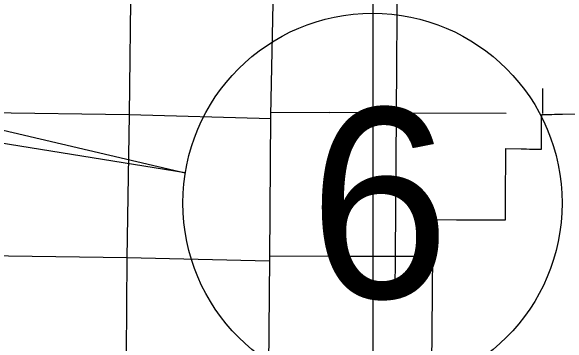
# Model space of a CAD drawing. Extents: x 77230 to 630905, y 790554 to 1662844.
# Drawn here: x 282531 to 303084, y 1598238 to 1610507 of the extents above; entities that cross this region are included whole.
import ezdxf

# ---------------------------------------------------------------- set-up
doc = ezdxf.new("R2010")
doc.units = 0
for name, color, linetype in [('Level 12', 7, 'Continuous'), ('Level 15', 7, 'Continuous'), ('Level 16', 7, 'Continuous'), ('Level 28', 7, 'Continuous'), ('Level 41', 7, 'Continuous')]:
    doc.layers.add(name, color=color, linetype=linetype)

msp = doc.modelspace()

# ---------------------------------------------------------------- linework, layer by layer
at = {"layer": 'Level 12'}
msp.add_lwpolyline([(298058, 1597430), (298085, 1600107), (298091, 1600632), (298095, 1601083), (298099, 1601433), (298099, 1601463), (298101, 1601768), (298104, 1602399), (298105, 1602755), (298105, 1602820), (298968, 1602815), (299431, 1602813), (299967, 1602810), (299998, 1602810), (300781, 1602806), (300783, 1603260), (300783, 1603302), (300784, 1603536), (300784, 1603665), (300785, 1603948), (300786, 1604078), (300786, 1604184), (300787, 1604412), (300788, 1604512), (300788, 1604612), (300789, 1604713), (300789, 1604772), (300792, 1605436), (301362, 1605428), (301462, 1605426), (301562, 1605425), (301662, 1605423), (301762, 1605422), (301862, 1605420), (301937, 1605419), (302110, 1605417), (302110, 1605526), (302111, 1605697), (302112, 1605797), (302112, 1605898), (302116, 1606514), (302117, 1606691), (302136, 1606691), (302156, 1606692), (302290, 1606695), (302390, 1606698), (302490, 1606701), (302590, 1606704), (302690, 1606706), (302790, 1606709), (302890, 1606712), (303390, 1606725)], dxfattribs=at)
at = {"layer": 'Level 15'}
msp.add_lwpolyline([(291982, 1593642), (292037, 1596088), (292076, 1601381), (292123, 1606664), (292223, 1611995), (292277, 1617183), (292295, 1618324)], dxfattribs=at)
at = {"layer": 'Level 16'}
for points in [[(296906, 1618265), (296894, 1617205), (296787, 1612123), (296749, 1606745), (296708, 1601479), (296699, 1600162)], [(286981, 1617573), (286974, 1617268), (286950, 1611933), (286885, 1606684), (286800, 1601404), (286761, 1596105), (286743, 1595204)], [(302154, 1606728), (302164, 1607656)], [(273973, 1606874), (276351, 1606835), (281646, 1606767), (286886, 1606690), (292122, 1606554)], [(292130, 1606780), (294280, 1606767)], [(300801, 1606735), (296741, 1606747), (294280, 1606767)], [(292073, 1601287), (286802, 1601408), (281543, 1601488), (277600, 1601545)], [(294321, 1601473), (292079, 1601463)], [(294321, 1601473), (296704, 1601477), (298025, 1601469)]]:
    msp.add_lwpolyline(points, dxfattribs=at)
at = {"layer": 'Level 28'}
msp.add_line((295896, 1483324), (295896, 1662844), dxfattribs=at)
at = {"layer": 'Level 41'}
msp.add_lwpolyline([(273672, 1608119), (288961, 1604543), (273687, 1607005)], dxfattribs=at)
msp.add_circle((295872, 1603429), 7000, dxfattribs=at)

# ---------------------------------------------------------------- texts
msp.add_text('6', height=7000, dxfattribs=at).set_placement((293525, 1599929))

doc.saveas('drawing.dxf')
